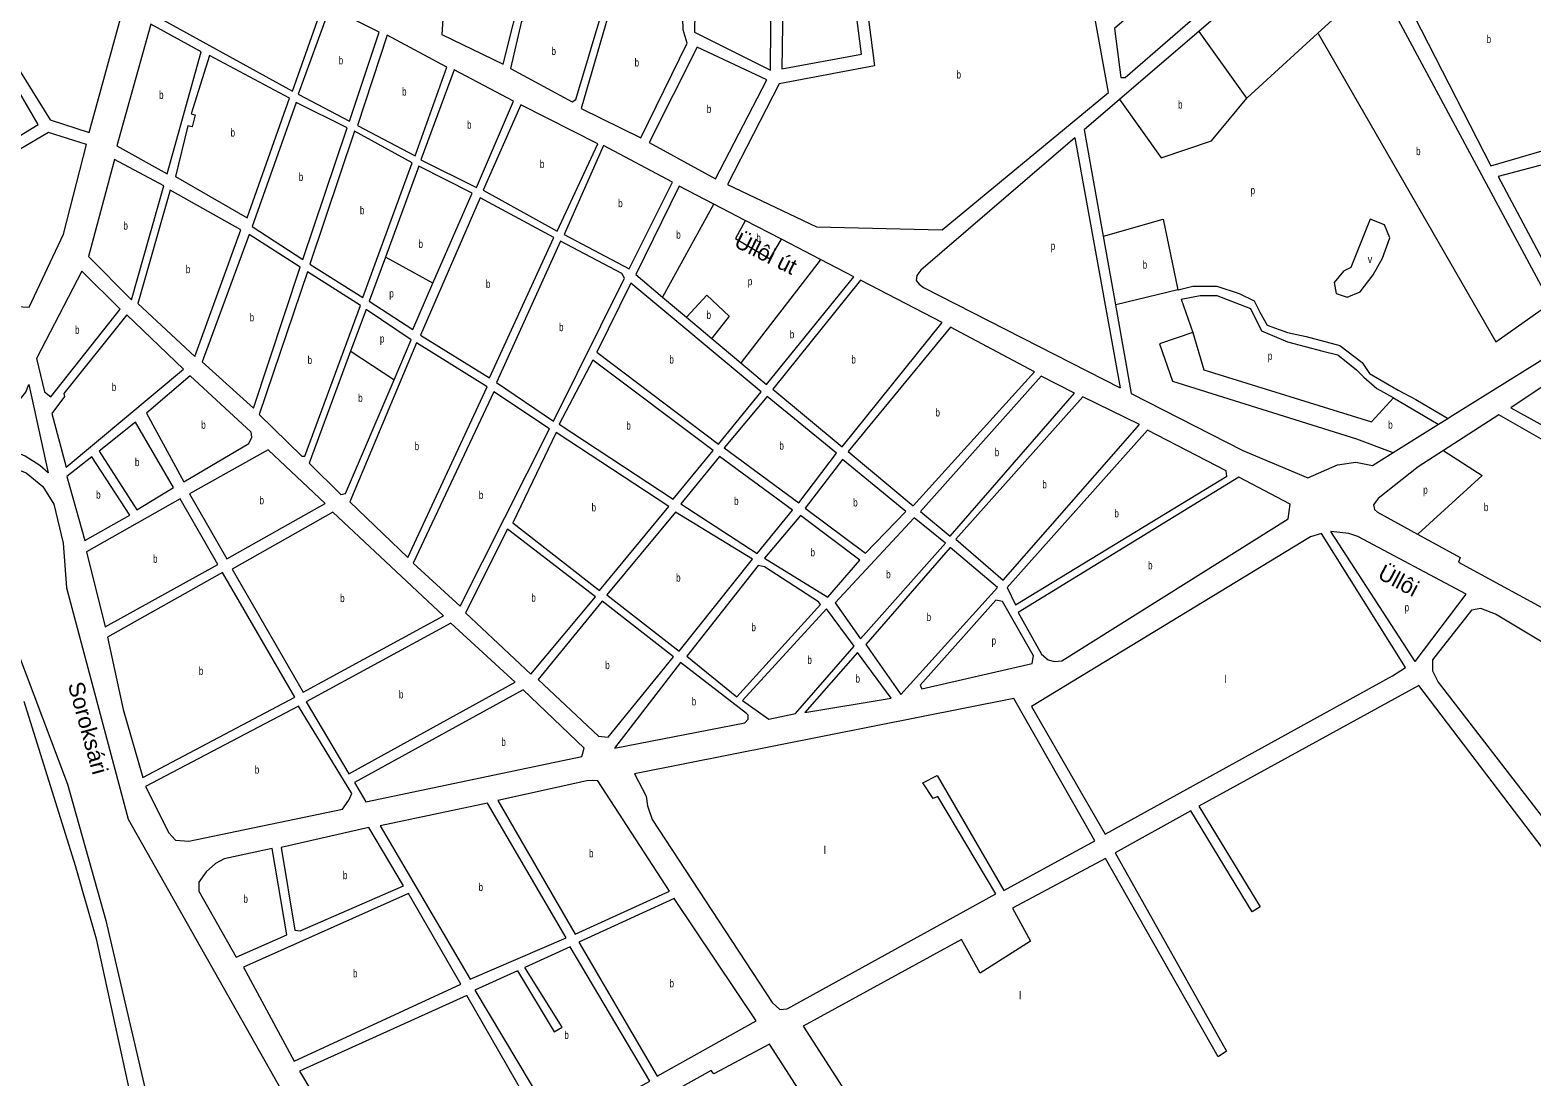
# Model space of a CAD drawing. Extents: x 639657 to 671642, y 222838 to 252123.
# Drawn here: x 651529 to 653406, y 236527 to 237835 of the extents above; entities that cross this region are included whole.
import ezdxf
from ezdxf.enums import TextEntityAlignment as Align

# ---------------------------------------------------------------- set-up
doc = ezdxf.new("R2010")
doc.units = 0
doc.header["$LTSCALE"] = 4
for name, color, linetype, lineweight in [('1', 7, 'Continuous', 13), ('21', 7, 'Continuous', 13), ('5', 7, 'Continuous', 13), ('57', 7, 'Continuous', 35)]:
    doc.layers.add(name, color=color, linetype=linetype, lineweight=lineweight)
doc.layers.add('22', color=7, linetype='Continuous')
doc.layers.add('7', color=7, linetype='Continuous')

msp = doc.modelspace()

# ---------------------------------------------------------------- linework, layer by layer
at = {"layer": '1'}
for p, q in [((652834.79, 237700.548), (652891.335, 237388.101)), ((653248.091, 237038.882), (653143.133, 237206.34)), ((653260, 237046.47), (653154.72, 237208.896)), ((653288.77, 237020.58), (653475.977, 236777.887)), ((652204.46, 236689.68), (652147.487, 236663.848))]:
    msp.add_line(p, q, dxfattribs=at)
for points in [[(652160.64, 238086.26), (652060.73, 238086.01), (652043.7, 237829.82), (652120.62, 237792.43), (652145.85, 237893.71), (652155.13, 237940.19)], [(653136.16, 238054.87), (652884.3, 237837.3), (652892.53, 237776.11), (652897.9, 237776.12), (653163.15, 238006.08)], [(651641.88, 238005.31), (651471.43, 237856.1), (651554.5, 237723.1), (651603.16, 237707.06), (651679, 237983.38)], [(651710.82, 237962.6), (651683.09, 237854.48), (651857.39, 237758.77), (651895.69, 237867.36)], [(652877, 237757.27), (652839.37, 237963.92), (652709.45, 237941.58), (652717.66, 237886.82), (652710.14, 237885.73), (652700.32, 237940.48), (652568.25, 237916.52), (652584.41, 237790.73), (652465.53, 237768.05), (652400.87, 237642.24), (652512.21, 237589.36), (652669.06, 237585.45)], [(653407.11, 237972.32), (653241.36, 237887.06), (653354.77, 237665.57), (653435.81, 237689.4)], [(652554.62, 237912.69), (652470.514, 237896.237), (652468.92, 237786.6), (652568.23, 237805.24)], [(652455.51, 237896.91), (652360.47, 237881.63), (652359.53, 237832.76), (652454.74, 237785.21)], [(651965.44, 237832.63), (651903.76, 237863.41), (651864.38, 237755.03), (651928.4, 237721.35)], [(652245.58, 237862.55), (652143.57, 237846.18), (652129.76, 237787.08), (652206.69, 237745.39), (652211.51, 237748.62)], [(652344.37, 237878.91), (652255.24, 237864.72), (652217.99, 237737.36), (652292.75, 237700.5), (652350.44, 237818.78), (652345.47, 237835.49)], [(651743.38, 237807.9), (651680.44, 237842.66), (651637.85, 237690.54), (651700.79, 237655.79)], [(651975.63, 237828.68), (651938.62, 237716), (652010.7, 237678.05), (652050.19, 237788.96)], [(652449.93, 237772.85), (652362.81, 237813.98), (652302.97, 237694.62), (652385.82, 237649.18)], [(651853.65, 237750.17), (651753.6, 237803.63), (651730.68, 237730.52), (651735.52, 237729.46), (651731.8, 237714.41), (651726.42, 237715.47), (651710.99, 237652.21), (651800.85, 237600.71)], [(652133.54, 237746.57), (652059.31, 237785.6), (652017.7, 237673.23), (652087.08, 237638.49)], [(651423.44, 237715.79), (651453.66, 237664.83), (651539.47, 237717.15), (651510.34, 237767.03)], [(651925.73, 237713.28), (651861.72, 237744.82), (651806.79, 237589.98), (651870.28, 237548.78)], [(652238.97, 237693.12), (652142.69, 237741.76), (652095.69, 237635.29), (652188.22, 237583.96)], [(651552.51, 237707.06), (651445.91, 237644.96), (651505, 237490.21), (651528.24, 237488.84), (651570.98, 237580.26), (651599.7, 237692.06)], [(652006.96, 237669.44), (651934.87, 237709.01), (651878.89, 237542.9), (651945.08, 237501.17)], [(651696.53, 237640.74), (651634.67, 237673.34), (651602.21, 237552.41), (651656.07, 237498.29)], [(652332.03, 237645.01), (652245.96, 237690.99), (652196.82, 237579.68), (652278.05, 237536.92)], [(653438.01, 237671.69), (653363.93, 237652.17), (653455.72, 237479.49)], [(651792.83, 237585.65), (651704.6, 237635.38), (651664.14, 237493.48), (651735.22, 237427.59)], [(652183.94, 237575.89), (652091.95, 237625.61), (652017.18, 237454.08), (652103.27, 237400.58)], [(651867.08, 237539.11), (651803.05, 237579.77), (651744.37, 237420.63), (651808.44, 237362.78)], [(652268.93, 237530.98), (652192.01, 237571.61), (652112.42, 237394.7), (652183.45, 237346.53), (652272.17, 237525.08)], [(651594.2, 237534.13), (651537.53, 237424.95), (651547.31, 237383.08), (651555.38, 237377.19), (651642.13, 237486.44)], [(651942.42, 237490.96), (651876.23, 237533.22), (651815.45, 237354.74), (651868.76, 237302.78), (651872.52, 237302.79)], [(652442.82, 237383.17), (652280.24, 237519.2), (652237.49, 237432.61), (652389.81, 237318.05)], [(652669.3, 237469.68), (652567.1, 237522.6), (652457.32, 237386.43), (652543.99, 237314.67)], [(651721.29, 237411.44), (651650.21, 237479.48), (651571.49, 237380.99), (651572.57, 237377.23), (651556.51, 237356.24), (651574.41, 237289.15)], [(652784.42, 237408.2), (652679.37, 237464.23), (652551.53, 237308.78), (652632.82, 237240.77)], [(652100.61, 237389.3), (652012.37, 237444.4), (651929.07, 237245.99), (652001.24, 237176.34)], [(652382.84, 237309.97), (652232.68, 237422.93), (652190.44, 237342.79), (652333.04, 237249.15)], [(653560.75, 237372.89), (653468.77, 237422.6), (653379.76, 237363.31), (653514.25, 237289.01)], [(651452.34, 237336.65), (651444.24, 237353.81), (651452.31, 237349), (651465.75, 237345.81), (651477.56, 237347.99), (651498.49, 237358.25), (651515.64, 237372.25), (651524.21, 237383.02), (651527.97, 237392.49), (651551.87, 237282.11), (651541.64, 237291.21), (651523.34, 237302.98), (651506.67, 237309.93), (651492.69, 237314.72), (651472.8, 237320.05), (651459.35, 237328.07)], [(651805.83, 237332.7), (651729.37, 237403.41), (651674.69, 237356.54), (651721.65, 237270.72), (651802.64, 237318.72), (651806.38, 237326.79)], [(652679.12, 237202.75), (652834.45, 237381.47), (652792.67, 237402.86), (652641.97, 237233.81)], [(652178.64, 237336.86), (652108.68, 237383.41), (652008.24, 237169.38), (652066.93, 237115.28)], [(652537.03, 237306.6), (652450.36, 237377.28), (652396.8, 237313.23), (652489.91, 237244.71)], [(652915.52, 237342.22), (652844.67, 237377.2), (652686.11, 237199.01), (652745.33, 237148.13)], [(651661.29, 237345.23), (651615.72, 237309.12), (651662.65, 237235.66), (651708.78, 237263.7)], [(652925.71, 237335.38), (652750.31, 237138.77), (652760.9, 237117.26), (653024.88, 237277.74), (653023.79, 237284.72)], [(652327.69, 237240.01), (652186.71, 237332.58), (652132.74, 237219.65), (652240.93, 237135.05)], [(651606.61, 237302.12), (651575.51, 237277.33), (651597.74, 237197.36), (651654.07, 237229.19)], [(651826.84, 237310.73), (651728.67, 237255.7), (651775.08, 237174.7), (651897.92, 237243.76)], [(652481.88, 237235.56), (652390.92, 237302.47), (652342.72, 237243.27), (652437.97, 237181.2)], [(652623.7, 237233.77), (652544.57, 237298.56), (652497.99, 237237.75), (652573.34, 237181.54)], [(653103.94, 237243.03), (653039.93, 237276.71), (652764.24, 237107.36), (652793.38, 237055.33), (652801.45, 237048.37), (652809.52, 237046.24), (652818.65, 237047.33), (653101.3, 237224.76)], [(651716.87, 237249.76), (651599.93, 237183.4), (651623.27, 237089.46), (651763.81, 237167.69)], [(651907.62, 237233.05), (651782.09, 237161.83), (651870.59, 237007.9), (652046.01, 237103.41)], [(652432.08, 237174.2), (652335.77, 237233.05), (652250.08, 237129.7), (652340.51, 237059.03)], [(652566.38, 237172.93), (652492.1, 237228.6), (652447.12, 237175.32), (652526.18, 237126.68)], [(652633.93, 237225.74), (652535.53, 237119.44), (652567.17, 237074.64), (652673.23, 237194.14)], [(652125.78, 237211.57), (652073.4, 237107.24), (652155.25, 237030.63), (652236.12, 237126.98)], [(652738.37, 237138.98), (652679.15, 237188.79), (652573.63, 237067.67), (652617.31, 237004.93)], [(652447.14, 237164.57), (652439.08, 237166.16), (652350.19, 237053.14), (652412.64, 237002.27), (652517.1, 237117.48), (652514.41, 237120.7)], [(651769.75, 237157.5), (651625.99, 237076.57), (651645.56, 236986.38), (651670.48, 236901.58), (651860.4, 237001.96)], [(652333.54, 237052.03), (652244.19, 237121.63), (652164.4, 237023.67), (652239.79, 236952.96), (652251.61, 236951.92)], [(652559.13, 237065.48), (652524.76, 237112.19), (652419.63, 236997.46), (652452.46, 236974.44), (652485.75, 236981.51)], [(652744.31, 237121.13), (652736.26, 237122.86), (652641.45, 237016.81), (652643.61, 237011.98), (652781.59, 237044.02), (652783.14, 237053.23)], [(652055.17, 237094.3), (651874.38, 236996.09), (651927.79, 236905.99), (652135.4, 237020.38)], [(652605.5, 237000.61), (652563.45, 237057.44), (652497.57, 236982.61)], [(652424.51, 236981.36), (652342.16, 237045.07), (652259.7, 236937.97), (652422.39, 236969.53), (652426.68, 236974.38), (652426.66, 236979.21)], [(652145.63, 237010.73), (651934.8, 236895.26), (651948.83, 236871.12), (652218.9, 236927.66), (652221.56, 236937.88)], [(652758.6, 236999.92), (652284.49, 236905.8), (652299.07, 236877.91), (652300.71, 236866.1), (652306.66, 236848.92), (652456.59, 236620.48), (652466.28, 236611.38), (652475.41, 236612.47), (652736.12, 236756), (652663.83, 236877.75), (652657.93, 236875.05), (652644.98, 236894.89), (652662.69, 236904.07), (652746.32, 236760.33), (652860.05, 236822.38)], [(651864.72, 236990.69), (651673.74, 236890.31), (651702.89, 236832.37), (651710.97, 236823.26), (651727.63, 236821.69), (651919.85, 236861.92), (651927.87, 236873.22), (651931.62, 236881.29)], [(652224.89, 236897.06), (652113.75, 236872.61), (652210.33, 236705.81), (652328.38, 236759.28), (652238.85, 236897.1), (652231.87, 236897.62)], [(652100.86, 236869.36), (651966.64, 236841.09), (652079.4, 236649.62), (652199.06, 236700.94)], [(651995.84, 236765.97), (651952.67, 236838.91), (651843.15, 236813.92), (651860.07, 236710.84), (651867.05, 236709.78)], [(651850.41, 236704.91), (651831.87, 236812.82), (651771.74, 236799.78), (651761.01, 236793.84), (651749.22, 236783.61), (651740.12, 236770.7), (651740.15, 236759.42), (651787.09, 236676.82)], [(652002.31, 236756.31), (651796.26, 236664.48), (651859.41, 236547.01), (652067.6, 236643.14)], [(652334.31, 236750.16), (652215.19, 236695.61), (652312.85, 236528.27), (652436.77, 236597.34)], [(651865.89, 236534.67), (651981.34, 236341.06), (652177.68, 236450.59), (652075.15, 236629.2)], [(652380.52, 236535.43), (652049, 236350.36), (652187.71, 236099.87), (652607.37, 236329.36), (652453.5, 236568.37), (652383.76, 236531.14)]]:
    msp.add_lwpolyline(points, close=True, dxfattribs=at)
for points in [[(653212.085, 237898.595), (653165.9, 237984.6), (652990.065, 237833.755), (652890.823, 237748.618), (652846.682, 237710.75)], [(653303.897, 237351.84), (653428.46, 237429.48), (653440.78, 237443.48), (653443.43, 237457.44), (653441.78, 237470.86), (653429.486, 237493.753), (653212.085, 237898.595)], [(652846.682, 237710.75), (652870.323, 237577.678), (652885.575, 237491.823), (652905.264, 237380.996)], [(652834.79, 237700.548), (652642.34, 237535.45), (652637.53, 237528.45), (652636.47, 237522.54), (652640.24, 237517.72), (652645.62, 237513.44), (652891.335, 237388.101)], [(652081.73, 237631.5), (652015.03, 237665.17), (651973.409, 237551.619)], [(652383.807, 237617.77), (652340.64, 237640.2), (652286.12, 237529.95), (652319.71, 237501.702), (652349.721, 237476.465), (652381.099, 237450.077), (652417.531, 237419.44)], [(651973.409, 237551.619), (651953.15, 237496.35), (652007.49, 237461.04), (652032.817, 237519.192), (652081.73, 237631.5)], [(652558.67, 237526.91), (652517.235, 237548.44), (652468.39, 237573.82), (652423.12, 237597.343), (652383.807, 237617.77)], [(652417.531, 237419.44), (652449.78, 237392.32), (652558.67, 237526.91)], [(652005.38, 237448.14), (651949.41, 237486.14), (651929.963, 237433.928)], [(651929.963, 237433.928), (651877.92, 237294.2), (651917.77, 237255.09), (651923.67, 237256.18), (651984.219, 237398.427), (652005.38, 237448.14)], [(652905.264, 237380.996), (653044.74, 237309.85), (653125.94, 237275.68), (653162.95, 237291.89), (653186.04, 237295.17), (653206.93, 237291.4), (653232.672, 237307.445), (653289.258, 237342.714), (653301.006, 237350.038), (653303.897, 237351.84)], [(653501.93, 237276.09), (653364.75, 237354.68), (653295.419, 237309.819)], [(651359.248, 237305.639), (651424.38, 237348.93), (651450.78, 237316.77), (651469.62, 237302.85), (651524.47, 237282.04), (651545.46, 237264.9), (651558.95, 237242.92), (651570.89, 237194.07), (651574.8, 237138.21), (651651.81, 236849.43), (652071.06, 236108.58), (652077.66, 236083.332)], [(653295.419, 237309.819), (653263.94, 237289.45), (653214.1, 237250.13), (653208.21, 237242.06), (653209.3, 237236.16), (653213.07, 237232.94), (653263.201, 237205.438)], [(653263.201, 237205.438), (653316.35, 237176.28), (653314.22, 237170.37), (653418.58, 237113.71), (653501.93, 237276.09)], [(653143.133, 237206.34), (653129.29, 237202.27), (652780.65, 236990.3), (652872.92, 236830.47), (653231.8, 237028.5), (653248.091, 237038.882)], [(653260, 237046.47), (653323.89, 237130.31), (653188.38, 237202.42), (653177.09, 237206.15), (653154.72, 237208.896)], [(653582.271, 236972.562), (653360.54, 237105.63), (653342.25, 237112.57), (653330.44, 237110.39), (653281.71, 237048.5), (653281.75, 237034.53), (653288.77, 237020.58)], [(653638.13, 236526.22), (653264.6, 237016.23), (652989.94, 236865.68), (653066.55, 236739.64), (653056.35, 236733.71), (652979.75, 236859.74), (652885.34, 236807.4), (653024.57, 236559.6), (653013.84, 236552.59), (652873, 236800.39), (652757.12, 236738.33), (652779.6, 236696.79), (652716.5, 236657.12), (652693.29, 236698.96), (652495.34, 236590.5), (652604.02, 236422.154)], [(652138.498, 236659.772), (652085.34, 236635.67), (652190.01, 236459.75), (652303.74, 236521.81), (652204.46, 236689.68)], [(652138.498, 236659.772), (652184.369, 236583.592), (652194.09, 236589.429), (652147.487, 236663.848)]]:
    msp.add_lwpolyline(points, dxfattribs=at)
at = {"layer": '21'}
msp.add_line((652967.792, 237498.956), (652982.301, 237457.211), dxfattribs=at)
for points in [[(653138.675, 237831.521), (653211.585, 237898.138), (653212.085, 237898.595)], [(653049.692, 237750.218), (652990.422, 237833.255), (652990.065, 237833.755)], [(653049.692, 237750.218), (653050.192, 237750.675), (653138.675, 237831.521)], [(653138.675, 237831.521), (653138.963, 237831.021), (653361.083, 237445.583), (653428.986, 237493.401), (653429.486, 237493.753)], [(652890.823, 237748.618), (652891.18, 237748.118), (652942.796, 237675.804), (653005.539, 237696.733), (653049.692, 237750.218)], [(652383.807, 237617.77), (652383.531, 237617.27), (652319.986, 237502.202), (652319.71, 237501.702)], [(652870.323, 237577.678), (652870.823, 237577.821), (652945.12, 237599.064), (652963.711, 237510.696)], [(652423.12, 237597.343), (652422.847, 237596.843), (652410.871, 237574.87), (652453.643, 237549.578), (652468.086, 237573.32), (652468.39, 237573.82)], [(651973.409, 237551.619), (651973.909, 237551.346), (652032.317, 237519.465), (652032.817, 237519.192)], [(652517.235, 237548.44), (652516.849, 237547.94), (652417.917, 237419.94), (652417.531, 237419.44)], [(652963.711, 237510.696), (652886.075, 237491.944), (652885.575, 237491.823)], [(652963.711, 237510.696), (652964.211, 237510.821), (652982.301, 237515.347), (653012.511, 237515.347), (653040.397, 237506.045), (653058.987, 237496.744), (653065.959, 237482.791), (653075.254, 237466.513), (653100.816, 237457.211), (653124.054, 237452.56), (653165.883, 237440.933), (653193.768, 237420.003), (653203.064, 237406.051), (653239.084, 237385.121), (653261.16, 237373.494), (653300.506, 237350.332), (653301.006, 237350.038)], [(652349.721, 237476.465), (652350.181, 237476.965), (652374.903, 237503.856), (652403.094, 237477.591), (652381.499, 237450.577), (652381.099, 237450.077)], [(652967.792, 237498.956), (652991.597, 237503.72), (653012.511, 237503.72), (653054.339, 237487.442), (653068.282, 237459.536), (653100.816, 237445.583), (653144.968, 237433.956), (653163.559, 237429.305), (653186.797, 237410.702), (653196.092, 237401.4), (653212.359, 237387.447), (653232.773, 237376.098), (653233.273, 237375.82)], [(652982.301, 237457.211), (652940.473, 237443.258), (652956.739, 237396.749), (653186.797, 237324.66), (653232.171, 237307.633), (653232.672, 237307.445)], [(652982.301, 237457.211), (652996.244, 237410.702), (653205.387, 237345.589), (653233.273, 237375.82)], [(651929.963, 237433.928), (651930.463, 237433.601), (651983.719, 237398.754), (651984.219, 237398.427)], [(653233.273, 237375.82), (653288.758, 237343.01), (653289.258, 237342.714)], [(653295.419, 237309.819), (653295.919, 237309.499), (653344.073, 237278.659), (653263.701, 237205.891), (653263.201, 237205.438)]]:
    msp.add_lwpolyline(points, dxfattribs=at)
msp.add_lwpolyline([(653204.027, 237599.143), (653179.825, 237538.602), (653170.53, 237533.951), (653158.911, 237519.998), (653161.235, 237506.045), (653175.178, 237501.394), (653191.445, 237508.371), (653207.711, 237529.3), (653219.33, 237550.229), (653228.626, 237575.809), (653221.654, 237592.087)], close=True, dxfattribs=at)
at = {"layer": '5'}
for p, q in [((651521.44, 236996.82), (651585.89, 236791.26)), ((651585.89, 236791.26), (651611.91, 236700.01)), ((651611.91, 236700.01), (651658.65, 236485.28))]:
    msp.add_line(p, q, dxfattribs=at)
at = {"layer": '57', "lineweight": 13}
msp.add_lwpolyline([(651460.968, 237176.543), (651513.602, 237058.684), (651576.261, 236893.18), (651623.882, 236722.661), (651689.048, 236444.314), (651701.58, 236333.978), (651716.618, 236158.443), (651719.125, 236113.306)], dxfattribs=at)

# ---------------------------------------------------------------- texts
at = {"layer": '22'}
for s, rotation, p in [('Üllôi út', 333.75, (652444.396, 237547.136)), ('Üllôi', 331.98, (653234.885, 237138.706))]:
    msp.add_text(s, height=20, rotation=rotation, dxfattribs=at).set_placement(p, align=Align.CENTER)
at = {"layer": '22', "width": 1.05}
msp.add_text('Soroksári', height=20, rotation=285.427, dxfattribs=at).set_placement((651592.202, 236960.624), align=Align.CENTER)
at = {"layer": '7'}
for s, width, p in [('b', 0.75, (653349.453, 237818.945)), ('b', 0.75, (652180.884, 237803.97)), ('b', 0.75, (651914.997, 237792.38)), ('b', 0.75, (652284.779, 237789.705)), ('b', 0.75, (652687.068, 237774.685)), ('b', 0.75, (651690.616, 237749.225)), ('b', 0.75, (651994.204, 237753.365)), ('b', 0.75, (652375.018, 237731.58)), ('b', 0.75, (652963.854, 237737.111)), ('b', 0.75, (651779.934, 237702.17)), ('b', 0.75, (652075.386, 237712.045)), ('b', 0.75, (652166.381, 237662.86)), ('b', 0.75, (653261.302, 237678.975)), ('b', 0.75, (651865.134, 237646.8)), ('p', 0.75, (653054.482, 237630.14)), ('b', 0.75, (652264.236, 237613.955)), ('b', 0.75, (651941.572, 237605.09)), ('b', 0.75, (651646.053, 237585.815)), ('b', 0.75, (652336.792, 237574.628)), ('b', 0.75, (652436.919, 237570.736)), ('b', 0.75, (652014.78, 237563.105)), ('p', 0.75, (652804.761, 237560.621)), ('b', 0.75, (651724.032, 237531.485)), ('b', 0.75, (652919.701, 237537.122)), ('v', 0.85, (653200.882, 237544.098)), ('b', 0.75, (652098.975, 237513.095)), ('p', 0.75, (652426.226, 237516.26)), ('p', 0.75, (651978.226, 237501.203)), ('b', 0.75, (651803.783, 237471.275)), ('b', 0.75, (652190.375, 237459.07)), ('b', 0.75, (652374.704, 237474.43)), ('b', 0.75, (651585.58, 237455.66)), ('p', 0.75, (651966.561, 237444.781)), ('b', 0.75, (652478.72, 237450.11)), ('b', 0.75, (652328.265, 237418.625)), ('b', 0.75, (652555.659, 237418.635)), ('p', 0.75, (653076.06, 237423.211)), ('b', 0.75, (651876.155, 237418)), ('b', 0.75, (651631.429, 237384.315)), ('b', 0.75, (651939.381, 237370.615)), ('b', 0.75, (652660.736, 237352.5)), ('b', 0.75, (651743.228, 237337.065)), ('b', 0.75, (652274.452, 237336.04)), ('b', 0.75, (653226.445, 237337.132)), ('b', 0.75, (652009.94, 237310.37)), ('b', 0.75, (652465.739, 237310.995)), ('b', 0.75, (651660.426, 237290.445)), ('b', 0.75, (652734.778, 237302.805)), ('b', 0.75, (651611.938, 237249.74)), ('b', 0.75, (652794.257, 237262.665)), ('p', 0.75, (653270.256, 237255.868)), ('b', 0.75, (651816.086, 237242.715)), ('b', 0.75, (652090.143, 237249.345)), ('b', 0.75, (652231.039, 237233.815)), ('b', 0.75, (652409.136, 237241.835)), ('b', 0.75, (652557.891, 237240.05)), ('b', 0.75, (653346.013, 237234.195)), ('b', 0.75, (652884.356, 237226.32)), ('b', 0.75, (652504.587, 237177.64)), ('b', 0.75, (651683.034, 237169.61)), ('b', 0.75, (652926.411, 237161.475)), ('b', 0.75, (652336.659, 237146.04)), ('b', 0.75, (652599.109, 237150.19)), ('b', 0.75, (651916.83, 237120.475)), ('b', 0.75, (652155.772, 237121.1)), ('p', 0.75, (653246.926, 237108.975)), ('b', 0.75, (652430.785, 237084.215)), ('b', 0.75, (652649.696, 237096.86)), ('p', 0.75, (652730.861, 237067.42)), ('b', 0.75, (652500.704, 237043.315)), ('b', 0.75, (651740.261, 237029.54)), ('b', 0.75, (652248.065, 237036.775)), ('b', 0.75, (652560.822, 237020.025)), ('b', 0.75, (651990.26, 237000.145)), ('b', 0.75, (652356.154, 236991.52)), ('b', 0.75, (652118.282, 236940.925)), ('b', 0.75, (651810.173, 236906.19)), ('b', 0.75, (652227.806, 236801.715)), ('b', 0.75, (651920.265, 236774.345)), ('b', 0.75, (651796, 236744.82)), ('b', 0.75, (652089.809, 236759.49)), ('b', 0.75, (651932.918, 236651.66)), ('b', 0.75, (652328.398, 236639.215)), ('b', 0.75, (652197.029, 236574.715))]:
    msp.add_text(s, height=10, dxfattribs=dict(at, width=width)).set_placement(p)
for p in [(653021.85, 237019.365), (652520.849, 236805.65), (652765.034, 236624.265)]:
    msp.add_text('l', height=10, dxfattribs=at).set_placement(p)

doc.saveas('drawing.dxf')
